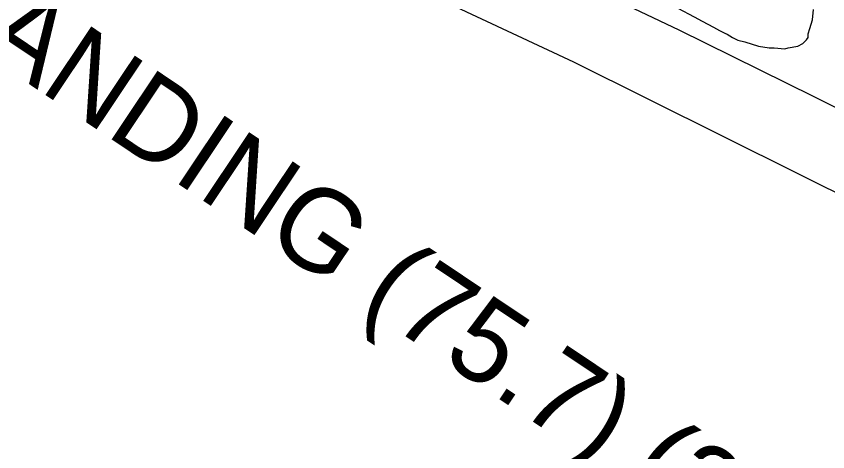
# Model space of a CAD drawing. Extents: x 3683613 to 3738215, y 469626 to 495384.
# Drawn here: x 3712152 to 3713135, y 491182 to 491709 of the extents above; entities that cross this region are included whole.
import ezdxf

# ---------------------------------------------------------------- set-up
doc = ezdxf.new("R2010")
doc.units = 0
for name, color, linetype in [('V-CHAN-NAID', 7, 'Continuous'), ('V-SITE-VEGE', 7, 'Continuous'), ('V-TOPO-SHOR', 7, 'Continuous')]:
    doc.layers.add(name, color=color, linetype=linetype)

msp = doc.modelspace()

# ---------------------------------------------------------------- linework, layer by layer
at = {"layer": 'V-SITE-VEGE'}
for p, q in [((3712953.46, 491719.06), (3712973.52, 491708.56)), ((3713116.91, 491704.71), (3713117.93, 491717.36)), ((3712973.52, 491708.56), (3712983.02, 491703.32)), ((3712983.02, 491703.32), (3712996.75, 491695.97)), ((3713113.77, 491694.16), (3713116.91, 491704.71)), ((3712996.75, 491695.97), (3713004.14, 491691.77)), ((3713004.14, 491691.77), (3713010.47, 491688.62)), ((3713111.68, 491687.82), (3713113.77, 491694.16)), ((3713010.47, 491688.62), (3713013.63, 491687.58)), ((3713013.63, 491687.58), (3713019.97, 491683.38)), ((3713019.97, 491683.38), (3713026.3, 491680.23)), ((3713026.3, 491680.23), (3713034.74, 491678.14)), ((3713105.38, 491676.21), (3713109.59, 491680.44)), ((3713109.59, 491680.44), (3713111.69, 491683.61)), ((3713111.69, 491683.61), (3713111.68, 491687.82)), ((3713034.74, 491678.14), (3713051.62, 491672.92)), ((3713051.62, 491672.92), (3713064.28, 491670.84)), ((3713064.28, 491670.84), (3713070.61, 491670.85)), ((3713070.61, 491670.85), (3713083.26, 491669.83)), ((3713083.26, 491669.83), (3713087.47, 491670.9)), ((3713087.47, 491670.9), (3713099.06, 491673.03)), ((3713099.06, 491673.03), (3713105.38, 491676.21))]:
    msp.add_line(p, q, dxfattribs=at)
at = {"layer": 'V-TOPO-SHOR'}
for points in [[(3712759.61, 491785.65), (3712954.9, 491692.73), (3713117.71, 491612.23), (3713371.33, 491485.83), (3713752.14, 491297.61), (3713832.26, 491261.74)], [(3712641.18, 491741.06), (3712827.07, 491653.98), (3713099.08, 491518.64), (3713476.77, 491330.8), (3713773.7, 491183.76)]]:
    msp.add_lwpolyline(points, dxfattribs=at)

# ---------------------------------------------------------------- texts
at = {"layer": 'V-CHAN-NAID'}
msp.add_text('SCARSDALE FERRY LANDING (75.7) (2)', height=100, rotation=326.19216, dxfattribs=at).set_placement((3710930.54, 492455.08))

doc.saveas('drawing.dxf')
